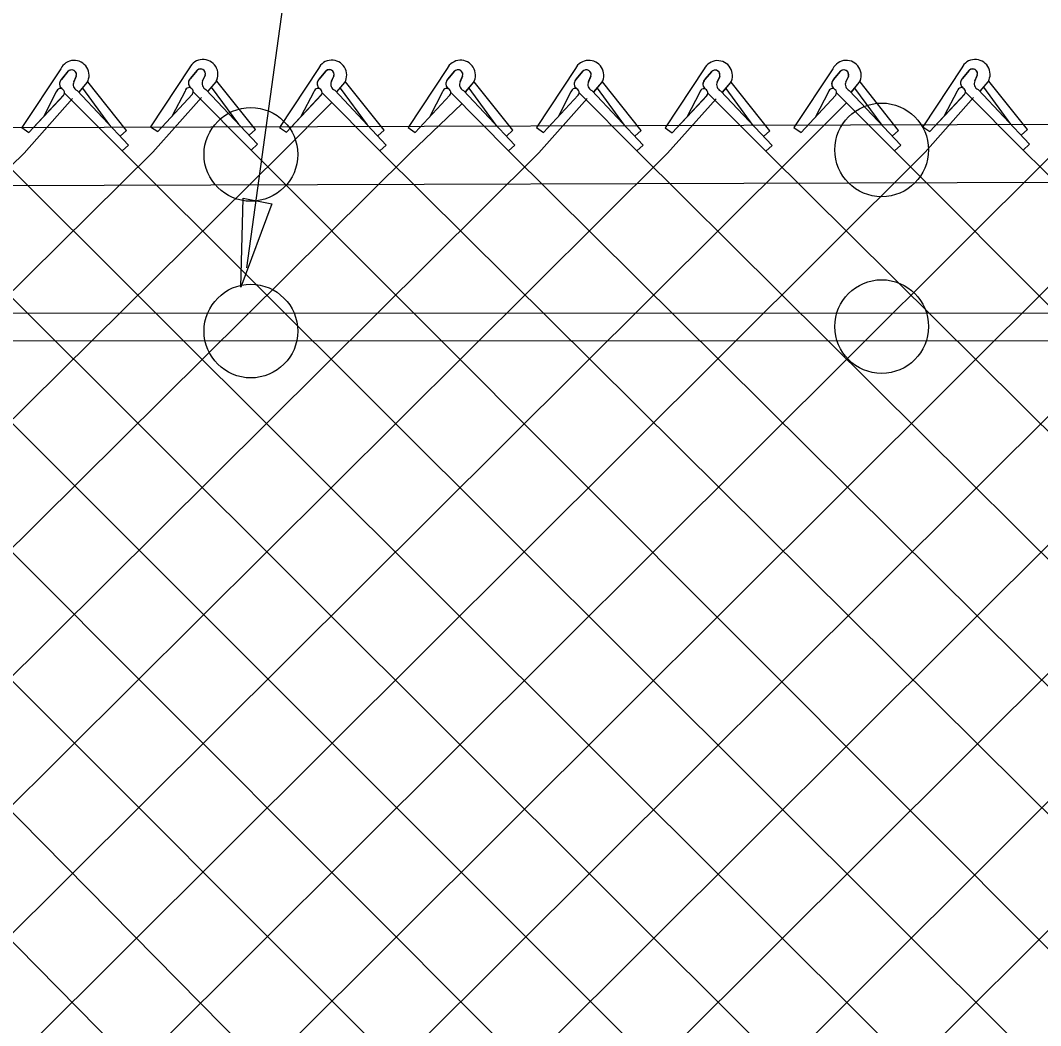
# Model space of a CAD drawing. Extents: x 0 to 2.85, y -0.1 to 1.83.
# Drawn here: x 0.3391 to 0.4029, y 0.8659 to 0.9288 of the extents above; entities that cross this region are included whole.
import ezdxf

# ---------------------------------------------------------------- set-up
doc = ezdxf.new("R2010")
doc.units = 0
for name, color, linetype in [('CT_Dimensions', 7, 'Continuous'), ('sb_Chainlink Fence', 7, 'Continuous'), ('sb_Existing Structural Steel', 7, 'Continuous')]:
    doc.layers.add(name, color=color, linetype=linetype)

msp = doc.modelspace()

# ---------------------------------------------------------------- linework, layer by layer
at = {"layer": 'CT_Dimensions'}
msp.add_line((0.35322019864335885, 0.9133117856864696), (0.3630039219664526, 0.9841687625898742), dxfattribs=at)
msp.add_lwpolyline([(0.3548000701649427, 0.9173169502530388), (0.3528558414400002, 0.9120947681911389), (0.35300129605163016, 0.9176652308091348)], close=True, dxfattribs=at)
at = {"layer": 'sb_Chainlink Fence'}
for p, q in [((0.34158291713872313, 0.925774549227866), (0.3391464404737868, 0.9220856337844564)), ((0.3416305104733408, 0.925105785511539), (0.3420756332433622, 0.9256328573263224)), ((0.3420345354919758, 0.9255895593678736), (0.3416305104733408, 0.925105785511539)), ((0.3496453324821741, 0.9258341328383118), (0.34720885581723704, 0.9221452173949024)), ((0.3496929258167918, 0.9251653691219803), (0.35013804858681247, 0.9256924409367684)), ((0.3500969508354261, 0.9256491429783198), (0.3496929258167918, 0.9251653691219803)), ((0.3577020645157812, 0.9257893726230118), (0.3552655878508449, 0.9221004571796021)), ((0.3577496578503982, 0.9251206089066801), (0.3581947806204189, 0.9256476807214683)), ((0.3581536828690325, 0.9256043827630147), (0.3577496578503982, 0.9251206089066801)), ((0.36575493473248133, 0.9257836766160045), (0.36331845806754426, 0.9220947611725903)), ((0.365802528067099, 0.925114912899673), (0.3662476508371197, 0.9256419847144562)), ((0.3662065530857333, 0.9255986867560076), (0.365802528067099, 0.925114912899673)), ((0.37378405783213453, 0.9257783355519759), (0.37134758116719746, 0.9220894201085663)), ((0.37383165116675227, 0.9251095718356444), (0.37427677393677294, 0.9256366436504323)), ((0.3742356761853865, 0.9255933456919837), (0.37383165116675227, 0.9251095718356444)), ((0.3818375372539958, 0.9257579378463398), (0.3794010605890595, 0.9220690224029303)), ((0.3818851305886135, 0.925089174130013), (0.3823302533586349, 0.925616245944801)), ((0.3822891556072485, 0.9255729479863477), (0.3818851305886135, 0.925089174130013)), ((0.38989180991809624, 0.925774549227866), (0.3874553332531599, 0.9220856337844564)), ((0.3899394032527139, 0.925105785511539), (0.3903845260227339, 0.9256328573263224)), ((0.3903434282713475, 0.9255895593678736), (0.3899394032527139, 0.925105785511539)), ((0.3979542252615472, 0.9258341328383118), (0.39551774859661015, 0.9221452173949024)), ((0.3980018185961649, 0.9251653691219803), (0.39844694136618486, 0.9256924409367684)), ((0.39840584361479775, 0.9256491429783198), (0.3980018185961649, 0.9251653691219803)), ((0.3425566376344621, 0.9253040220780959), (0.3423930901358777, 0.9249497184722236)), ((0.3423937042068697, 0.9249622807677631), (0.3425563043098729, 0.9252959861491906)), ((0.3427400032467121, 0.9243148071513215), (0.34323521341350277, 0.924901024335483)), ((0.34274656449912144, 0.9243237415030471), (0.34323770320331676, 0.9249030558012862)), ((0.34323521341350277, 0.924901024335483), (0.3432716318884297, 0.9249691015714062)), ((0.3432716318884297, 0.9249691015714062), (0.3433026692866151, 0.9250419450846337)), ((0.34569595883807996, 0.9219097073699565), (0.3432831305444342, 0.9249444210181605)), ((0.35061905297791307, 0.9253636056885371), (0.35045550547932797, 0.9250093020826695)), ((0.3504561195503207, 0.9250218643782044), (0.3506187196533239, 0.925355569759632)), ((0.35080241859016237, 0.9243743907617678), (0.35129762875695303, 0.9249606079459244)), ((0.3508089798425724, 0.924383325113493), (0.35130011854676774, 0.9249626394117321)), ((0.35129762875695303, 0.9249606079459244), (0.35133404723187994, 0.9250286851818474)), ((0.35133404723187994, 0.9250286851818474), (0.3513650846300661, 0.9251015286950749)), ((0.35375837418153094, 0.9219692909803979), (0.3513455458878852, 0.9250040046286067)), ((0.35867578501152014, 0.9253188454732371), (0.3585122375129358, 0.9249645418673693)), ((0.3585128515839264, 0.9249771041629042), (0.35867545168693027, 0.9253108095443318)), ((0.3588591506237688, 0.9243296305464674), (0.35935436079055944, 0.9249158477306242)), ((0.35886571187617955, 0.9243385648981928), (0.35935685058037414, 0.9249178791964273)), ((0.35935436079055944, 0.9249158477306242), (0.3593907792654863, 0.9249839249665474)), ((0.3593907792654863, 0.9249839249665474), (0.35942181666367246, 0.9250567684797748)), ((0.3618151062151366, 0.9219245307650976), (0.3594022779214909, 0.9249592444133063)), ((0.3667286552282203, 0.9253131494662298), (0.3665651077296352, 0.9249588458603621)), ((0.3665657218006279, 0.9249714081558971), (0.36672832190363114, 0.9253051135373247)), ((0.3669120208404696, 0.9243239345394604), (0.36740723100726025, 0.924910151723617)), ((0.36691858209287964, 0.9243328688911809), (0.3674097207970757, 0.92491218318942)), ((0.36740723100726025, 0.924910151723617), (0.36744364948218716, 0.9249782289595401)), ((0.36744364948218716, 0.9249782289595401), (0.3674746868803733, 0.9250510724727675)), ((0.36986797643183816, 0.9219188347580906), (0.3674551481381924, 0.9249535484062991)), ((0.3747577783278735, 0.9253078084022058), (0.3745942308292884, 0.9249535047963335)), ((0.3745948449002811, 0.9249660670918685), (0.37475744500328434, 0.925299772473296)), ((0.37494114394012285, 0.9243185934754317), (0.37543635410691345, 0.9249048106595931)), ((0.37494770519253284, 0.924327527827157), (0.37543884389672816, 0.9249068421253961)), ((0.37543635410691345, 0.9249048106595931), (0.37547277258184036, 0.9249728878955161)), ((0.37547277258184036, 0.9249728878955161), (0.3755038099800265, 0.9250457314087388)), ((0.37789709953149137, 0.921913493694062), (0.37548427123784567, 0.9249482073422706)), ((0.3828112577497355, 0.9252874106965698), (0.3826477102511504, 0.9249331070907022)), ((0.38264832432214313, 0.9249456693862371), (0.3828109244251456, 0.92527937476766)), ((0.3829946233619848, 0.9242981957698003), (0.38348983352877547, 0.9248844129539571)), ((0.38300118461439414, 0.9243071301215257), (0.3834923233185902, 0.9248864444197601)), ((0.38348983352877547, 0.9248844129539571), (0.3835262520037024, 0.9249524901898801)), ((0.3835262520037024, 0.9249524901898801), (0.38355728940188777, 0.9250253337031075)), ((0.38595057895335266, 0.9218930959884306), (0.38353775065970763, 0.9249278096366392)), ((0.3908655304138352, 0.9253040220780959), (0.3907019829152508, 0.9249497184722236)), ((0.3907025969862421, 0.9249622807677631), (0.39086519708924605, 0.9252959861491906)), ((0.3910488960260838, 0.9243148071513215), (0.39154410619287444, 0.924901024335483)), ((0.39105545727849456, 0.9243237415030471), (0.39154659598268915, 0.9249030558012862)), ((0.39154410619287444, 0.924901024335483), (0.39158052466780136, 0.9249691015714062)), ((0.39158052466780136, 0.9249691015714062), (0.39161156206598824, 0.9250419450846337)), ((0.39400485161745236, 0.9219097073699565), (0.3915920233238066, 0.9249444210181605)), ((0.3989279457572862, 0.9253636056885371), (0.3987643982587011, 0.9250093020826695)), ((0.39876501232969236, 0.9250218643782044), (0.39892761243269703, 0.925355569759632)), ((0.39911131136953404, 0.9243743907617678), (0.3996065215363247, 0.9249606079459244)), ((0.39911787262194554, 0.924383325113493), (0.39960901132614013, 0.9249626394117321)), ((0.3996065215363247, 0.9249606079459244), (0.39964294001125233, 0.9250286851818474)), ((0.39964294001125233, 0.9250286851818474), (0.3996739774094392, 0.9251015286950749)), ((0.4020672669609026, 0.9219692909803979), (0.3996544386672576, 0.9250040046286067)), ((0.34130554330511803, 0.9243190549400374), (0.34049390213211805, 0.9227675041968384)), ((0.3418071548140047, 0.9242678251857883), (0.3454345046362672, 0.9206250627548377)), ((0.34260486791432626, 0.9244103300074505), (0.34583030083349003, 0.9209837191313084)), ((0.34465694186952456, 0.9222417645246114), (0.3429598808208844, 0.9245517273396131)), ((0.349367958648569, 0.9243786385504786), (0.34855631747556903, 0.9228270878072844)), ((0.34986957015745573, 0.9243274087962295), (0.3534969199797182, 0.920684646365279)), ((0.3506672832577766, 0.9244699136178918), (0.3538927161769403, 0.9210433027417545)), ((0.3527193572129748, 0.9223013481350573), (0.35102229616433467, 0.9246113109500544)), ((0.35742469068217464, 0.9243338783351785), (0.3566130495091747, 0.9227823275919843)), ((0.3579263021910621, 0.9242826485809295), (0.3615536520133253, 0.9206398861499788)), ((0.35872401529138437, 0.9244251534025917), (0.3619494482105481, 0.9209985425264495)), ((0.3607760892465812, 0.9222565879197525), (0.3590790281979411, 0.9245665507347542)), ((0.36547756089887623, 0.9243281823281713), (0.36466591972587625, 0.922776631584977)), ((0.36597917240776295, 0.9242769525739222), (0.3696065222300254, 0.9206341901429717)), ((0.36677688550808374, 0.9244194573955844), (0.3700023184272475, 0.9209928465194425)), ((0.36882895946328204, 0.9222508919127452), (0.3671318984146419, 0.9245608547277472)), ((0.37350668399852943, 0.9243228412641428), (0.3726950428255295, 0.9227712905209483)), ((0.37400829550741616, 0.9242716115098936), (0.37763564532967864, 0.920628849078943)), ((0.374806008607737, 0.9244141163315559), (0.3780314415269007, 0.9209875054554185)), ((0.3768580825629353, 0.9222455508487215), (0.3751610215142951, 0.9245555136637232)), ((0.38156016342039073, 0.9243024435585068), (0.3807485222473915, 0.922750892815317)), ((0.3820617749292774, 0.9242512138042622), (0.3856891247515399, 0.9206084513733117)), ((0.38285948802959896, 0.9243937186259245), (0.3860849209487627, 0.9209671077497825)), ((0.38491156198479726, 0.9222251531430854), (0.3832145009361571, 0.9245351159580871)), ((0.3896144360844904, 0.9243190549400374), (0.38880279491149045, 0.9227675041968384)), ((0.39011604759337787, 0.9242678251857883), (0.3937433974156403, 0.9206250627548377)), ((0.39091376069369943, 0.9244103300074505), (0.39413919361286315, 0.9209837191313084)), ((0.39296583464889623, 0.9222417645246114), (0.3912687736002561, 0.9245517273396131)), ((0.3976768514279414, 0.9243786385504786), (0.3968652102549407, 0.9228270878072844)), ((0.39817846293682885, 0.9243274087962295), (0.40180581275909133, 0.920684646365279)), ((0.3989761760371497, 0.9244699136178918), (0.4022016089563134, 0.9210433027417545)), ((0.4010282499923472, 0.9223013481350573), (0.39933118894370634, 0.9246113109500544)), ((0.3392904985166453, 0.9204980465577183), (0.3423258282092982, 0.9239157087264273)), ((0.3395924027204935, 0.9217809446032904), (0.3417622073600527, 0.9241183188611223)), ((0.3395924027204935, 0.9217809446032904), (0.3417483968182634, 0.9241045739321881)), ((0.34735291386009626, 0.9205576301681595), (0.35038824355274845, 0.9239752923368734)), ((0.34765481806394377, 0.9218405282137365), (0.3498246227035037, 0.9241779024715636)), ((0.34765481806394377, 0.9218405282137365), (0.3498108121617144, 0.9241641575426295)), ((0.35540964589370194, 0.9205128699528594), (0.3585520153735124, 0.9236490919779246)), ((0.3557115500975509, 0.9217957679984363), (0.3578813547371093, 0.9241331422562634)), ((0.3557115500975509, 0.9217957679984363), (0.35786754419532, 0.9241193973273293)), ((0.363764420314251, 0.9217900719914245), (0.3659342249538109, 0.9241274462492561)), ((0.363764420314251, 0.9217900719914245), (0.3659204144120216, 0.9241137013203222)), ((0.37149163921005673, 0.9205018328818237), (0.37452696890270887, 0.9239194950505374)), ((0.37179354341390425, 0.9217847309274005), (0.3739633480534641, 0.9241221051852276)), ((0.37179354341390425, 0.9217847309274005), (0.3739495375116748, 0.9241083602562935)), ((0.379545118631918, 0.9204814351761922), (0.3825804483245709, 0.9238990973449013)), ((0.3798470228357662, 0.9217643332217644), (0.3820168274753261, 0.9241017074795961)), ((0.3798470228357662, 0.9217643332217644), (0.3820030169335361, 0.9240879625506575)), ((0.38759939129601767, 0.9204980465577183), (0.39075691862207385, 0.9236595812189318)), ((0.3879012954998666, 0.9217809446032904), (0.3900711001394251, 0.9241183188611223)), ((0.3879012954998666, 0.9217809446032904), (0.3900572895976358, 0.9241045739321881)), ((0.39566180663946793, 0.9205576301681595), (0.39869713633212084, 0.9239752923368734)), ((0.39596371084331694, 0.9218405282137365), (0.39813351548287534, 0.9241779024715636)), ((0.39596371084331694, 0.9218405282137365), (0.39811970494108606, 0.9241641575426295)), ((0.3634625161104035, 0.9205071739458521), (0.36667279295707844, 0.9235769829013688)), ((0.3391464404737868, 0.9220856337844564), (0.3395924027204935, 0.9217809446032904)), ((0.34569595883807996, 0.9219097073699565), (0.34530016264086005, 0.9215510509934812)), ((0.34720885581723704, 0.9221452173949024), (0.34765481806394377, 0.9218405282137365)), ((0.35375837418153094, 0.9219692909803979), (0.3533625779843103, 0.9216106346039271)), ((0.3552655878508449, 0.9221004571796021), (0.3557115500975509, 0.9217957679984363)), ((0.3618151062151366, 0.9219245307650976), (0.3614193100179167, 0.9215658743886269)), ((0.36331845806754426, 0.9220947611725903), (0.363764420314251, 0.9217900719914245)), ((0.36986797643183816, 0.9219188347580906), (0.36947218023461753, 0.9215601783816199)), ((0.37134758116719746, 0.9220894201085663), (0.37179354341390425, 0.9217847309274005)), ((0.37789709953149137, 0.921913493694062), (0.37750130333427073, 0.9215548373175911)), ((0.3794010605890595, 0.9220690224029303), (0.3798470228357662, 0.9217643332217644)), ((0.38595057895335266, 0.9218930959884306), (0.38555478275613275, 0.9215344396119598)), ((0.3874553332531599, 0.9220856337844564), (0.3879012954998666, 0.9217809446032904)), ((0.39400485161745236, 0.9219097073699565), (0.3936090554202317, 0.9215510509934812)), ((0.39551774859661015, 0.9221452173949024), (0.39596371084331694, 0.9218405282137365)), ((0.4020672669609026, 0.9219692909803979), (0.4016714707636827, 0.9216106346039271)), ((0.32614401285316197, 0.819003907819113), (0.4279029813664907, 0.9204390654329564)), ((0.32615363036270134, 0.8270745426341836), (0.4198495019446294, 0.9204594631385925)), ((0.3261632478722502, 0.8351451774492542), (0.41177140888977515, 0.9205071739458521)), ((0.3261728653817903, 0.8432158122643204), (0.40371853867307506, 0.9205128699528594)), ((0.32618248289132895, 0.851286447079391), (0.39566180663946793, 0.9205576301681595)), ((0.32619210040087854, 0.8593570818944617), (0.38759939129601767, 0.9204980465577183)), ((0.3262017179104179, 0.8674277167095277), (0.379545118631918, 0.9204814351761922)), ((0.326211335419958, 0.8754983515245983), (0.37149163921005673, 0.9205018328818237)), ((0.32622095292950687, 0.883568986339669), (0.3634625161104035, 0.9205071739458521)), ((0.3262305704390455, 0.8916396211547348), (0.35540964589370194, 0.9205128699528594)), ((0.3262401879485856, 0.8997102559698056), (0.34735291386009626, 0.9205576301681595)), ((0.3262498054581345, 0.9077808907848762), (0.3392904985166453, 0.9204980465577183)), ((0.3373802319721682, 0.9206084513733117), (0.44404641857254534, 0.8141771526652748)), ((0.3421609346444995, 0.8269159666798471), (0.4359572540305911, 0.9204556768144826)), ((0.3435537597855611, 0.8202202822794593), (0.44401966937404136, 0.9205152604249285)), ((0.34583030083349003, 0.9209837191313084), (0.3454345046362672, 0.9206250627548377)), ((0.3454345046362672, 0.9206250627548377), (0.4521031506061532, 0.814221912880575)), ((0.3454612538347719, 0.8140673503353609), (0.45207640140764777, 0.9204705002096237)), ((0.3538927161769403, 0.9210433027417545), (0.3534969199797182, 0.920684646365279)), ((0.3534969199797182, 0.920684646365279), (0.46086286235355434, 0.813022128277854)), ((0.3619494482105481, 0.9209985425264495), (0.3615536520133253, 0.9206398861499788)), ((0.3615536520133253, 0.9206398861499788), (0.46861443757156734, 0.8143254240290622)), ((0.3700023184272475, 0.9209928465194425), (0.3696065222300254, 0.9206341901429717)), ((0.3696065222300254, 0.9206341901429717), (0.47666871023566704, 0.8143088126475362)), ((0.3780314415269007, 0.9209875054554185), (0.37763564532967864, 0.920628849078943)), ((0.37763564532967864, 0.920628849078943), (0.48473112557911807, 0.8142492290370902)), ((0.3860849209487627, 0.9209671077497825), (0.3856891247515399, 0.9206084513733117)), ((0.3856891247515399, 0.9206084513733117), (0.4927878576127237, 0.814293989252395)), ((0.39413919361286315, 0.9209837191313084), (0.3937433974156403, 0.9206250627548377)), ((0.3937433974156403, 0.9206250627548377), (0.5011426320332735, 0.8130167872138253)), ((0.4022016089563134, 0.9210433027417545), (0.40180581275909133, 0.920684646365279)), ((0.40180581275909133, 0.920684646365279), (0.5085103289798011, 0.8141721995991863)), ((0.33146522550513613, 0.9184956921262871), (0.4359840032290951, 0.8142367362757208)), ((0.3262594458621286, 0.9158707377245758), (0.428892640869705, 0.8132736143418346)), ((0.326249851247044, 0.9078193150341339), (0.4213939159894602, 0.812524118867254)), ((0.3262402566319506, 0.8997678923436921), (0.4117981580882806, 0.8141852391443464)), ((0.32623066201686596, 0.8917164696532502), (0.404047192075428, 0.8128966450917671)), ((0.3262210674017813, 0.8836650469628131), (0.39599046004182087, 0.8128518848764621))]:
    msp.add_line(p, q, dxfattribs=at)
for centre, radius, start, end in [((0.34242136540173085, 0.9253597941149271), 0.0009354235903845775, 330.7731305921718, 153.67978342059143), ((0.3504837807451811, 0.9254193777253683), 0.0009354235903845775, 330.7731305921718, 153.67978342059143), ((0.35854051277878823, 0.9253746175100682), 0.0009354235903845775, 330.7731305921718, 153.67978342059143), ((0.3665933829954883, 0.9253689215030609), 0.0009354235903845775, 330.7731305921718, 153.67978342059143), ((0.3746225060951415, 0.925363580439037), 0.0009354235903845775, 330.7731305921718, 153.67978342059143), ((0.38267598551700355, 0.925343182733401), 0.0009354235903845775, 330.7731305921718, 153.67978342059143), ((0.39073025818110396, 0.9253597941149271), 0.0009354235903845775, 330.7731305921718, 153.67978342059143), ((0.3987926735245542, 0.9254193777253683), 0.0009354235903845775, 330.7731305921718, 153.67978342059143), ((0.34226734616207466, 0.9253951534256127), 0.00030330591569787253, 342.5147558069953, 140.13680881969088), ((0.34226843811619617, 0.9253966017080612), 0.00030494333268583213, 340.73435754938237, 129.21739859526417), ((0.35032976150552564, 0.9254547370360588), 0.00030330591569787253, 342.5147558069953, 140.13680881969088), ((0.35033085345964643, 0.9254561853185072), 0.00030494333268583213, 340.73435754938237, 129.21739859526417), ((0.3583864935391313, 0.9254099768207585), 0.00030330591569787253, 342.5147558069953, 140.13680881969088), ((0.35838758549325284, 0.9254114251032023), 0.00030494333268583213, 340.73435754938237, 129.21739859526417), ((0.36643936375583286, 0.9254042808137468), 0.00030330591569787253, 342.5147558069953, 140.13680881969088), ((0.36644045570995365, 0.925405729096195), 0.00030494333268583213, 340.73435754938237, 129.21739859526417), ((0.37446848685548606, 0.9253989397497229), 0.00030330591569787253, 342.5147558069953, 140.13680881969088), ((0.37446957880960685, 0.9254003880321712), 0.00030494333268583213, 340.73435754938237, 129.21739859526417), ((0.38252196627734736, 0.9253785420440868), 0.00030330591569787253, 342.5147558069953, 140.13680881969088), ((0.38252305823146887, 0.9253799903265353), 0.00030494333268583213, 340.73435754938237, 129.21739859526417), ((0.39057623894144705, 0.9253951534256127), 0.00030330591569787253, 342.5147558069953, 140.13680881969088), ((0.39057733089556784, 0.9253966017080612), 0.00030494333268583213, 340.73435754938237, 129.21739859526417), ((0.3986386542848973, 0.9254547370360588), 0.00030330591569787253, 342.5147558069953, 140.13680881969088), ((0.3986397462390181, 0.9254561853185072), 0.00030494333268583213, 340.73435754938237, 129.21739859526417), ((0.34188997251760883, 0.9248224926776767), 0.0003843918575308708, 140.20166010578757, 233.0052527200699), ((0.34190048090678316, 0.9248229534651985), 0.0003909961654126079, 133.66718540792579, 232.2343578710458), ((0.34278081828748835, 0.9247903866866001), 0.00041880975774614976, 156.48328493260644, 245.15783350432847), ((0.34995238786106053, 0.9248820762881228), 0.0003843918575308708, 140.20166010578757, 233.0052527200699), ((0.3499628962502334, 0.9248825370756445), 0.0003909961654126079, 133.66718540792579, 232.2343578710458), ((0.3508432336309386, 0.924849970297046), 0.00041880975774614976, 156.48328493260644, 245.15783350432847), ((0.35800911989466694, 0.9248373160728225), 0.0003843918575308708, 140.20166010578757, 233.0052527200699), ((0.35801962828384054, 0.9248377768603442), 0.0003909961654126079, 133.66718540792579, 232.2343578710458), ((0.35889996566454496, 0.9248052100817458), 0.00041880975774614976, 156.48328493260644, 245.15783350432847), ((0.36606199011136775, 0.9248316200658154), 0.0003843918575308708, 140.20166010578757, 233.0052527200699), ((0.36607249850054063, 0.9248320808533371), 0.0003909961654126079, 133.66718540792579, 232.2343578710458), ((0.36695283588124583, 0.9247995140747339), 0.00041880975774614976, 156.48328493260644, 245.15783350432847), ((0.37409111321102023, 0.9248262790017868), 0.0003843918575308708, 140.20166010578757, 233.0052527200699), ((0.3741016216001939, 0.9248267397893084), 0.0003909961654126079, 133.66718540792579, 232.2343578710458), ((0.37498195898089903, 0.92479417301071), 0.00041880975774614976, 156.48328493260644, 245.15783350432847), ((0.38214459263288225, 0.9248058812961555), 0.0003843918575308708, 140.20166010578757, 233.0052527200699), ((0.38215510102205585, 0.9248063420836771), 0.0003909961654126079, 133.66718540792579, 232.2343578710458), ((0.38303543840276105, 0.924773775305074), 0.00041880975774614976, 156.48328493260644, 245.15783350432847), ((0.39019886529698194, 0.9248224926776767), 0.0003843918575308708, 140.20166010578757, 233.0052527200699), ((0.39020937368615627, 0.9248229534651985), 0.0003909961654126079, 133.66718540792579, 232.2343578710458), ((0.39108971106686, 0.9247903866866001), 0.00041880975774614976, 156.48328493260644, 245.15783350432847), ((0.3982612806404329, 0.9248820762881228), 0.0003843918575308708, 140.20166010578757, 233.0052527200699), ((0.3982717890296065, 0.9248825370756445), 0.0003909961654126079, 133.66718540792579, 232.2343578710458), ((0.3991521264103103, 0.924849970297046), 0.00041880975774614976, 156.48328493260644, 245.15783350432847), ((0.3415575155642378, 0.9242749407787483), 0.00025580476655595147, 319.02146199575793, 170.0695590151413), ((0.3496199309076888, 0.9243345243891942), 0.00025580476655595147, 319.02146199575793, 170.0695590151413), ((0.3576766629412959, 0.9242897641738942), 0.00025580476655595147, 319.02146199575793, 170.0695590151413), ((0.3657295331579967, 0.9242840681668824), 0.00025580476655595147, 319.02146199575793, 170.0695590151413), ((0.37375865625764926, 0.9242787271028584), 0.00025580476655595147, 319.02146199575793, 170.0695590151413), ((0.3818121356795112, 0.9242583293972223), 0.00025580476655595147, 319.02146199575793, 170.0695590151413), ((0.3898664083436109, 0.9242749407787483), 0.00025580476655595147, 319.02146199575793, 170.0695590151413), ((0.39792882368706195, 0.9243345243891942), 0.00025580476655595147, 319.02146199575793, 170.0695590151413)]:
    msp.add_arc(centre, radius, start, end, dxfattribs=at)
at = {"layer": 'sb_Existing Structural Steel'}
for p, q in [((0.32972619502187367, 0.922068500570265), (0.7463728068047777, 0.9233474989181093)), ((0.3297730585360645, 0.9184370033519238), (0.7393045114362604, 0.9196941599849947)), ((0.503196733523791, 0.9104170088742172), (0.33383277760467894, 0.910482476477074)), ((0.5031960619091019, 0.9086795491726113), (0.3338321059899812, 0.9087450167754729))]:
    msp.add_line(p, q, dxfattribs=at)
for centre in [(0.3929471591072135, 0.9206955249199), (0.35347855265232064, 0.920408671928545), (0.35347855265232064, 0.9093523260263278), (0.3929471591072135, 0.9096391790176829)]:
    msp.add_circle(centre, 0.002929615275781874, dxfattribs=at)

doc.saveas('drawing.dxf')
